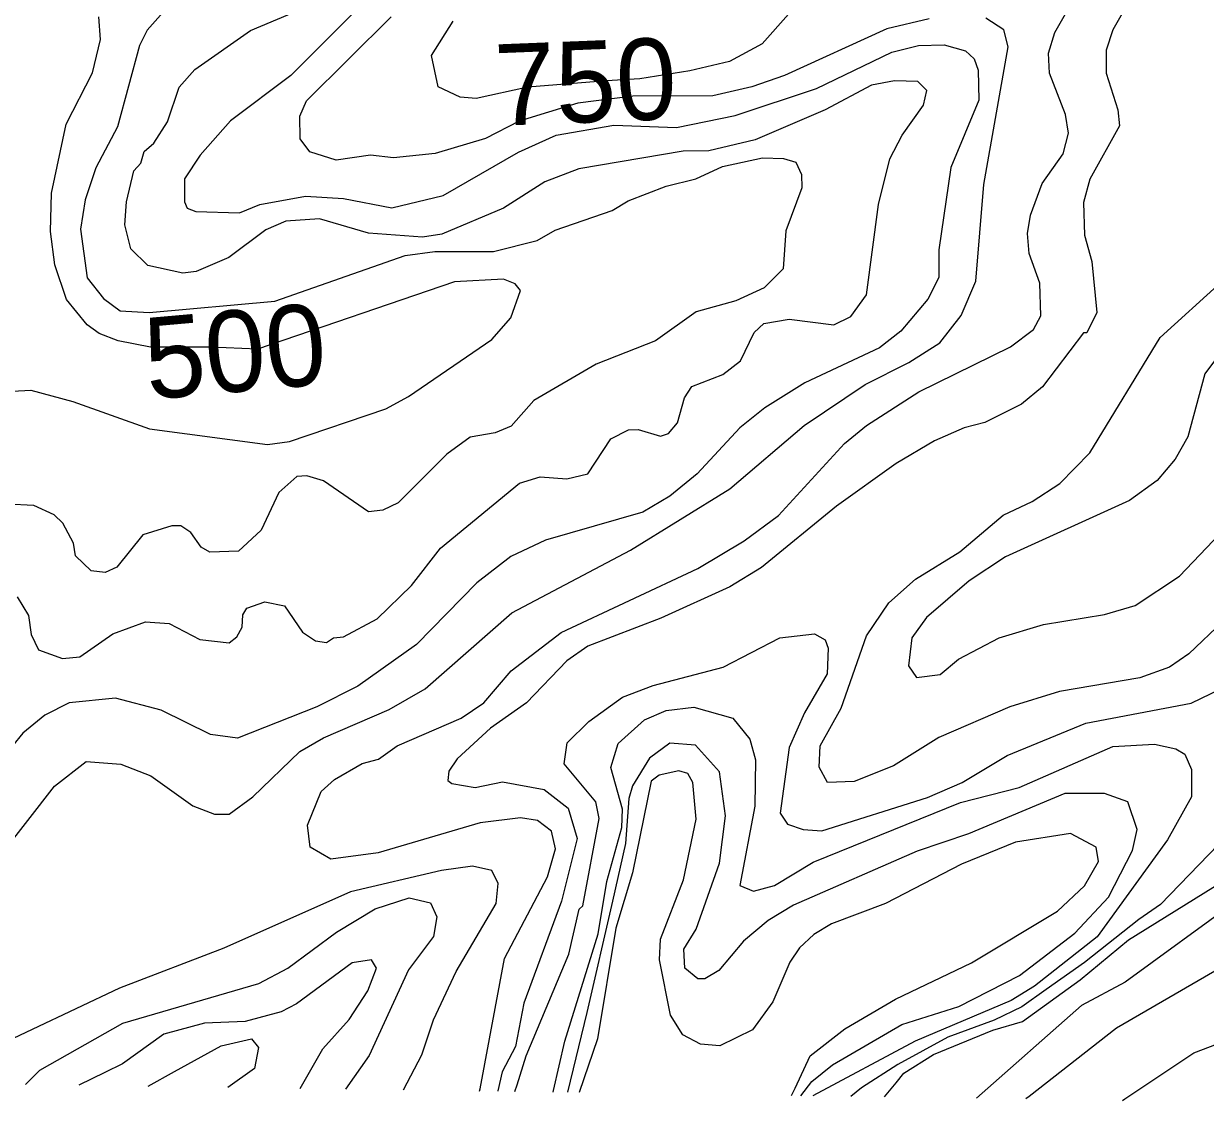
# Model space of a CAD drawing. Extents: x 763.2 to 816.8, y 7896.5 to 7952.7.
# Drawn here: x 766.293 to 768.614, y 7897.22 to 7899.335 of the extents above; entities that cross this region are included whole.
import ezdxf
from ezdxf.enums import TextEntityAlignment as Align

# ---------------------------------------------------------------- set-up
doc = ezdxf.new("R2010")
doc.units = 0
doc.header["$LTSCALE"] = 0.064
doc.layers.add('1', color=7, linetype='Continuous', lineweight=25)
doc.layers.add('2', color=7, linetype='Continuous', lineweight=13)
doc.layers.add('61', color=7, linetype='Continuous')

msp = doc.modelspace()

# ---------------------------------------------------------------- linework, layer by layer
at = {"layer": '1'}
for points in [[(767.1883, 7897.2378), (767.1892, 7897.2425), (767.2374, 7897.4984), (767.3219, 7897.6586), (767.3375, 7897.7138), (767.3292, 7897.7488), (767.3019, 7897.7692), (767.2688, 7897.775), (767.1892, 7897.765), (766.9887, 7897.706), (766.8957, 7897.6933), (766.8553, 7897.7173), (766.8503, 7897.7602), (766.8773, 7897.8267), (766.9034, 7897.8503), (766.9575, 7897.8815), (766.9896, 7897.8897), (767.0266, 7897.916), (767.152, 7897.9709), (767.1963, 7898.0006), (767.2502, 7898.0635), (767.3483, 7898.1388), (767.6172, 7898.265), (767.7082, 7898.3191), (767.7756, 7898.3689), (767.9051, 7898.51), (767.9485, 7898.5455), (768.0511, 7898.6117), (768.2311, 7898.7002), (768.2765, 7898.7342), (768.2907, 7898.7613), (768.2891, 7898.8253), (768.2679, 7898.8837), (768.2648, 7898.9231), (768.2707, 7898.9587), (768.2937, 7899.0211), (768.3348, 7899.0795), (768.3452, 7899.1202), (768.3394, 7899.1567), (768.3076, 7899.238), (768.306, 7899.2773), (768.3181, 7899.3183), (768.3921, 7899.4486)], [(767.795, 7899.3537), (767.7435, 7899.296), (767.6789, 7899.2607), (767.6012, 7899.2427), (767.5028, 7899.2272), (767.4375, 7899.223), (767.2832, 7899.2106), (767.1817, 7899.1886), (767.1498, 7899.1907), (767.1068, 7899.2114), (767.0939, 7899.2729), (767.1362, 7899.3403)], [(766.2466, 7898.6116), (766.3067, 7898.615), (766.3894, 7898.5926), (766.5399, 7898.5393), (766.7717, 7898.5083), (766.8151, 7898.5142), (767.0041, 7898.5782), (767.0485, 7898.6025), (767.2121, 7898.7148), (767.2493, 7898.7571), (767.2687, 7898.8112), (767.2582, 7898.8239), (767.235, 7898.8334), (767.1388, 7898.8281), (766.7518, 7898.6958), (766.6593, 7898.6993), (766.5416, 7898.6993), (766.478, 7898.7118), (766.4407, 7898.7268), (766.4175, 7898.7436), (766.3766, 7898.793), (766.3539, 7898.8616), (766.3452, 7898.9272), (766.347, 7899.002), (766.376, 7899.1376), (766.4275, 7899.2386), (766.4438, 7899.3043), (766.4403, 7899.3489)], [(768.6729, 7898.7271), (768.613, 7898.647), (768.5794, 7898.5231), (768.5545, 7898.4796), (768.5194, 7898.4376), (768.4652, 7898.3982), (768.2213, 7898.2875), (768.1501, 7898.2403), (768.0664, 7898.1685), (768.0371, 7898.1282), (768.0309, 7898.0734), (768.0465, 7898.0508), (768.0929, 7898.0562), (768.1289, 7898.0862), (768.2088, 7898.1285), (768.2959, 7898.1544), (768.4159, 7898.1746), (768.4764, 7898.1918), (768.5633, 7898.2497), (768.6822, 7898.375)], [(767.8009, 7897.2289), (767.8079, 7897.2437), (767.8379, 7897.3067), (767.9055, 7897.3598), (768.0051, 7897.4186), (768.1547, 7897.4899), (768.3238, 7897.5912), (768.3768, 7897.6409), (768.404, 7897.6891), (768.3992, 7897.7169), (768.3494, 7897.7439), (768.241, 7897.7272), (768.1348, 7897.6839), (767.9857, 7897.6063), (767.8795, 7897.5661), (767.8446, 7897.5455), (767.8167, 7897.5191), (767.798, 7897.4909), (767.7645, 7897.413), (767.7243, 7897.3584), (767.6599, 7897.3269), (767.6222, 7897.3297), (767.5878, 7897.3482), (767.5634, 7897.3867), (767.5416, 7897.4959), (767.5436, 7897.536), (767.589, 7897.6529), (767.6138, 7897.7719), (767.6072, 7897.844), (767.5971, 7897.862), (767.5794, 7897.867), (767.5413, 7897.8584), (767.525, 7897.8466), (767.4889, 7897.6668), (767.456, 7897.5576), (767.4197, 7897.3406), (767.384, 7897.2349)], [(768.6761, 7897.6113), (768.4562, 7897.4515), (768.3706, 7897.4058), (768.1642, 7897.2236)]]:
    msp.add_lwpolyline(points, dxfattribs=at)
at = {"layer": '2'}
for points in [[(766.5874, 7899.3813), (766.5352, 7899.3228), (766.5204, 7899.2923), (766.4766, 7899.1327), (766.4346, 7899.0519), (766.4137, 7898.989), (766.4045, 7898.9316), (766.4176, 7898.8359), (766.4491, 7898.7953), (766.4824, 7898.7713), (766.5391, 7898.7679)], [(766.548, 7899.1005), (766.5751, 7899.1426), (766.5979, 7899.2103), (766.6287, 7899.2454), (766.738, 7899.3216), (766.8644, 7899.3747)], [(766.9506, 7899.3664), (766.8173, 7899.2335), (766.699, 7899.1445), (766.6392, 7899.0771), (766.6082, 7899.0301), (766.6083, 7898.9851), (766.614, 7898.9728), (766.631, 7898.9665), (766.7166, 7898.9635), (766.7567, 7898.98), (766.8465, 7898.9961), (766.921, 7898.9917), (767.0157, 7898.9734), (767.1169, 7898.9976), (767.2649, 7899.083), (767.3385, 7899.1163), (767.4521, 7899.1358), (767.5752, 7899.1315), (767.6902, 7899.1552), (767.8498, 7899.208), (767.9983, 7899.2794), (768.0504, 7899.2925), (768.101, 7899.2935), (768.1427, 7899.2821), (768.1601, 7899.2661), (768.1678, 7899.2437), (768.1693, 7899.1847), (768.1142, 7899.0529), (768.0906, 7898.8909), (768.0904, 7898.8363), (768.069, 7898.7941), (768.0158, 7898.7309), (767.9736, 7898.6981), (767.8275, 7898.6298), (767.7487, 7898.5805), (767.6994, 7898.541), (767.6155, 7898.4507), (767.5619, 7898.4067), (767.5087, 7898.3752), (767.3175, 7898.3205), (767.2497, 7898.2883), (767.1828, 7898.2365), (767.0644, 7898.1154), (766.9488, 7898.0337), (766.8685, 7897.9927)], [(768.4558, 7899.3642), (768.4324, 7899.3233), (768.4192, 7899.2832), (768.4192, 7899.2383), (768.4419, 7899.1662), (768.4452, 7899.1344), (768.3872, 7899.0299), (768.3749, 7898.9841), (768.3765, 7898.9195), (768.391, 7898.8678), (768.4009, 7898.7679), (768.3814, 7898.7275), (768.3747, 7898.7276), (768.2942, 7898.6216), (768.2529, 7898.5873), (768.1806, 7898.5516), (768.14, 7898.541), (768.082, 7898.5153), (768.0063, 7898.4712), (767.8895, 7898.3874), (767.7421, 7898.2667), (767.6796, 7898.2289), (767.544, 7898.1673), (767.4012, 7898.1123), (767.3597, 7898.083), (767.2802, 7898.0004), (767.2097, 7897.951), (767.1443, 7897.8908), (767.1275, 7897.8663), (767.126, 7897.8483), (767.1339, 7897.842), (767.1793, 7897.8344), (767.2332, 7897.8457), (767.3152, 7897.8307), (767.3624, 7897.7934), (767.3802, 7897.7339), (767.3493, 7897.6109), (767.2754, 7897.4104), (767.2589, 7897.3253), (767.2323, 7897.2757), (767.2242, 7897.2382), (767.224, 7897.2373)], [(766.2432, 7897.6963), (766.3529, 7897.837), (766.4156, 7897.8854), (766.4832, 7897.8803), (766.5424, 7897.8573), (766.6252, 7897.798), (766.6674, 7897.7819), (766.6962, 7897.782), (766.743, 7897.8158), (766.835, 7897.9049), (766.8816, 7897.9316), (767.0104, 7897.9879), (767.0814, 7898.0279), (767.2518, 7898.1774), (767.4844, 7898.3006), (767.6801, 7898.4215), (767.8259, 7898.5458), (767.9459, 7898.6265), (768.0313, 7898.6693), (768.0924, 7898.7084), (768.1345, 7898.7616), (768.1632, 7898.8293), (768.1791, 7899.0195), (768.2267, 7899.2898), (768.2182, 7899.3231), (768.1825, 7899.3461)], [(768.0715, 7899.3446), (767.9886, 7899.3249), (767.7871, 7899.2338), (767.7233, 7899.2109), (767.6467, 7899.1936), (767.4896, 7899.1931), (767.3815, 7899.1789), (767.2661, 7899.1438), (767.1997, 7899.1097), (767.1011, 7899.0802), (767.019, 7899.0719), (766.9738, 7899.0766), (766.9064, 7899.0671), (766.8548, 7899.0837), (766.8356, 7899.1088), (766.8349, 7899.1534), (766.8485, 7899.1839), (767.0144, 7899.3486)], [(766.2798, 7898.2087), (766.3018, 7898.1722), (766.307, 7898.1351), (766.3217, 7898.1049), (766.3688, 7898.0877), (766.403, 7898.0912), (766.4678, 7898.1364), (766.5319, 7898.1596), (766.5785, 7898.1563), (766.6384, 7898.1251), (766.6961, 7898.1188), (766.7115, 7898.1304), (766.7219, 7898.1493), (766.7234, 7898.1737), (766.7313, 7898.187), (766.7664, 7898.1992), (766.8048, 7898.1911), (766.8403, 7898.1398), (766.8658, 7898.1223), (766.8873, 7898.119), (766.9015, 7898.1283), (766.9206, 7898.1301), (766.9872, 7898.1657), (767.0546, 7898.2316), (767.1116, 7898.3049), (767.2666, 7898.4321), (767.3072, 7898.4451), (767.3599, 7898.441), (767.4006, 7898.451), (767.446, 7898.5195), (767.481, 7898.5371), (767.4997, 7898.5376), (767.5435, 7898.5249), (767.5594, 7898.5302), (767.5768, 7898.551), (767.591, 7898.6001), (767.6051, 7898.6222), (767.6659, 7898.646), (767.7007, 7898.6726), (767.7276, 7898.7283), (767.7467, 7898.746), (767.7964, 7898.7548), (767.8844, 7898.7434), (767.9178, 7898.7596), (767.9486, 7898.8024), (767.9719, 7898.98), (767.994, 7899.0698), (768.0182, 7899.1162), (768.0605, 7899.1749), (768.0667, 7899.204), (768.0494, 7899.2214), (768.0036, 7899.2229), (767.958, 7899.2147), (767.867, 7899.1657), (767.7296, 7899.1068), (767.6384, 7899.0854), (767.5884, 7899.0847), (767.3832, 7899.0502), (767.3162, 7899.0248), (767.2353, 7898.973), (767.1142, 7898.9217), (767.0758, 7898.9159), (766.9703, 7898.9239), (766.8736, 7898.9519), (766.8078, 7898.9473), (766.7683, 7898.9305), (766.6955, 7898.8756), (766.6315, 7898.848), (766.6055, 7898.8451), (766.5368, 7898.8598), (766.5034, 7898.8928), (766.4916, 7898.9401), (766.4949, 7898.9855), (766.5091, 7899.046), (766.5226, 7899.0612), (766.5292, 7899.0844), (766.548, 7899.1005)], [(767.3016, 7898.9093), (767.3366, 7898.9298), (767.4488, 7898.9683), (767.4803, 7898.9871), (767.5547, 7899.016), (767.6132, 7899.0307), (767.6652, 7899.0549), (767.744, 7899.0716), (767.7854, 7899.0702), (767.8094, 7899.0629), (767.8205, 7899.0387), (767.821, 7899.0127), (767.7896, 7898.9283), (767.7845, 7898.8536), (767.7474, 7898.8165), (767.6915, 7898.7904), (767.614, 7898.7693), (767.5339, 7898.7124), (767.4174, 7898.6661), (767.2946, 7898.5945), (767.25, 7898.5441), (767.2188, 7898.5311), (767.1699, 7898.5225), (767.1237, 7898.4896), (767.0282, 7898.394), (766.9979, 7898.3796), (766.9698, 7898.3759), (766.8819, 7898.4371), (766.8487, 7898.4471), (766.8291, 7898.4457), (766.794, 7898.4141), (766.7589, 7898.34), (766.7145, 7898.2985), (766.6581, 7898.297), (766.641, 7898.3067), (766.6209, 7898.3353), (766.6012, 7898.3485), (766.5837, 7898.3485), (766.5267, 7898.3309), (766.4754, 7898.2671), (766.4525, 7898.2567), (766.4254, 7898.2598), (766.3947, 7898.2897), (766.3907, 7898.3146), (766.3694, 7898.354), (766.3525, 7898.3703), (766.3123, 7898.3882), (766.2609, 7898.3909)], [(766.5391, 7898.7679), (766.7863, 7898.7903), (767.042, 7898.8796), (767.1004, 7898.8878), (767.2155, 7898.8879), (767.3016, 7898.9093)], [(768.6492, 7898.1615), (768.5813, 7898.0969), (768.5435, 7898.0707), (768.4856, 7898.0499), (768.3272, 7898.0232), (768.2299, 7897.9926), (768.0905, 7897.9329), (768.0011, 7897.8768), (767.9242, 7897.8464), (767.8717, 7897.8443), (767.8551, 7897.874), (767.8573, 7897.9159), (767.8988, 7897.9902), (767.9485, 7898.1321), (767.9925, 7898.1975), (768.0444, 7898.2434), (768.1318, 7898.2972), (768.2165, 7898.3696), (768.2739, 7898.3961), (768.3281, 7898.432), (768.3869, 7898.4922), (768.5251, 7898.7189), (768.645, 7898.8276)], [(767.2578, 7897.2368), (767.2619, 7897.2501), (767.2795, 7897.3069), (767.3633, 7897.5068), (767.384, 7897.5954), (767.3908, 7897.6015), (767.423, 7897.7734), (767.4163, 7897.8059), (767.3545, 7897.881), (767.3602, 7897.922), (767.403, 7897.9637), (767.4693, 7898.0116), (767.5291, 7898.0349), (767.6665, 7898.0711), (767.778, 7898.1283), (767.846, 7898.1364), (767.8671, 7898.1246), (767.8732, 7898.108), (767.8711, 7898.0574), (767.8268, 7897.981), (767.7964, 7897.9132), (767.7785, 7897.7837), (767.7931, 7897.7624), (767.8236, 7897.7516), (767.8603, 7897.749), (768.0682, 7897.8149), (768.1365, 7897.8443), (768.2249, 7897.8975), (768.3791, 7897.9607), (768.5862, 7898.0002), (768.6636, 7898.0374)], [(766.8685, 7897.9927), (766.7127, 7897.9315), (766.6593, 7897.9385), (766.563, 7897.9864), (766.4733, 7898.0102), (766.3821, 7898.0004)], [(766.3821, 7898.0004), (766.334, 7897.9764), (766.2907, 7897.9409), (766.2501, 7897.8914), (766.2372, 7897.849), (766.2102, 7897.8067), (766.0851, 7897.7707), (766.04, 7897.7244), (766, 7897.6174), (765.896, 7897.4714), (765.8595, 7897.3616), (765.8555, 7897.2707), (765.8549, 7897.2569)], [(767.3329, 7897.2357), (767.3337, 7897.2391), (767.3559, 7897.3359), (767.4212, 7897.547), (767.438, 7897.6496), (767.4675, 7897.7556), (767.4693, 7897.7919), (767.4463, 7897.8738), (767.4606, 7897.921), (767.5121, 7897.9673), (767.5548, 7897.9854), (767.609, 7897.9922), (767.6855, 7897.9709), (767.7189, 7897.929), (767.7304, 7897.8886), (767.7289, 7897.7976), (767.6994, 7897.6419), (767.7263, 7897.6306), (767.7678, 7897.6419), (767.8434, 7897.6877), (768.1332, 7897.8048), (768.2482, 7897.8344), (768.4323, 7897.9148), (768.5138, 7897.9198), (768.5558, 7897.9104), (768.5734, 7897.8999), (768.5866, 7897.87), (768.5868, 7897.8158), (768.5398, 7897.7312), (768.4016, 7897.5408), (768.2784, 7897.4437), (768.2325, 7897.4157), (768.0439, 7897.336), (767.8429, 7897.2283)], [(767.8192, 7897.2286), (767.841, 7897.2567), (767.8818, 7897.2896), (768.0176, 7897.3688), (768.1299, 7897.4039), (768.2488, 7897.4651), (768.3579, 7897.5478), (768.4237, 7897.6185), (768.4707, 7897.7103), (768.4798, 7897.7521), (768.4615, 7897.8061), (768.4159, 7897.8228), (768.3381, 7897.8226), (768.1486, 7897.7432), (768.0478, 7897.7093), (767.8048, 7897.6031), (767.7553, 7897.573), (767.7065, 7897.5324), (767.6581, 7897.4745), (767.631, 7897.4586), (767.6169, 7897.4581), (767.5914, 7897.4794), (767.5895, 7897.5165), (767.614, 7897.5558), (767.6597, 7897.6859), (767.6714, 7897.7785), (767.6596, 7897.8653), (767.6126, 7897.9178), (767.5621, 7897.9214), (767.5219, 7897.8918), (767.4887, 7897.8378), (767.4817, 7897.8126), (767.4747, 7897.7243), (767.4495, 7897.6109), (767.3991, 7897.3924), (767.3612, 7897.2353)], [(768.7154, 7897.8), (768.5259, 7897.6044), (768.4833, 7897.5748), (768.3767, 7897.4904), (768.3011, 7897.4372), (768.2535, 7897.4036), (768.1989, 7897.377), (768.1078, 7897.3434), (768.0098, 7897.2901), (767.9383, 7897.2439), (767.9173, 7897.2272)], [(767.039, 7897.2399), (767.0749, 7897.3093), (767.0979, 7897.3775), (767.1421, 7897.4728), (767.2207, 7897.6063), (767.2245, 7897.6455), (767.2126, 7897.6711), (767.1741, 7897.6798), (767.1137, 7897.6714), (766.9346, 7897.6291), (766.6856, 7897.5183), (766.4806, 7897.4402), (766.2229, 7897.3179), (766.1239, 7897.2531)], [(767.9839, 7897.2262), (768.0065, 7897.254), (768.0219, 7897.2729), (768.08, 7897.3098), (768.1967, 7897.3574), (768.2546, 7897.3742), (768.3682, 7897.4564), (768.463, 7897.5348), (768.6669, 7897.6611)], [(766.2959, 7897.2506), (766.3041, 7897.2587), (766.3246, 7897.2788), (766.4872, 7897.3711), (766.7547, 7897.4492), (766.8118, 7897.4795), (766.9073, 7897.55), (766.9828, 7897.5958), (767.05, 7897.6173), (767.0919, 7897.6078), (767.1044, 7897.5799), (767.0975, 7897.5415), (767.0486, 7897.4761), (766.971, 7897.3079), (766.9246, 7897.2416)], [(768.7478, 7897.5403), (768.4396, 7897.3614), (768.2679, 7897.2273), (768.2614, 7897.2222)], [(766.8358, 7897.2429), (766.8386, 7897.2477), (766.8804, 7897.3205), (766.9322, 7897.3783), (766.9687, 7897.4348), (766.9857, 7897.4793), (766.976, 7897.4956), (766.9379, 7897.4895), (766.8283, 7897.4089), (766.7982, 7897.3938), (766.7279, 7897.3746), (766.6475, 7897.3709), (766.5678, 7897.3498), (766.487, 7897.291), (766.452, 7897.274), (766.4008, 7897.2491)], [(766.537, 7897.2472), (766.5891, 7897.276), (766.6804, 7897.3265), (766.74, 7897.3407), (766.7541, 7897.3235), (766.7458, 7897.2824), (766.6939, 7897.2449)], [(768.451, 7897.2195), (768.4556, 7897.2225), (768.5913, 7897.3129), (768.6381, 7897.3308)]]:
    msp.add_lwpolyline(points, dxfattribs=at)

# ---------------------------------------------------------------- texts
at = {"layer": '61'}
for s, rotation, p in [('750', 2.276, (767.3996, 7899.1415)), ('500', 5.04, (766.7148, 7898.6122))]:
    msp.add_text(s, height=0.16, rotation=rotation, dxfattribs=at).set_placement(p, align=Align.CENTER)

doc.saveas('drawing.dxf')
